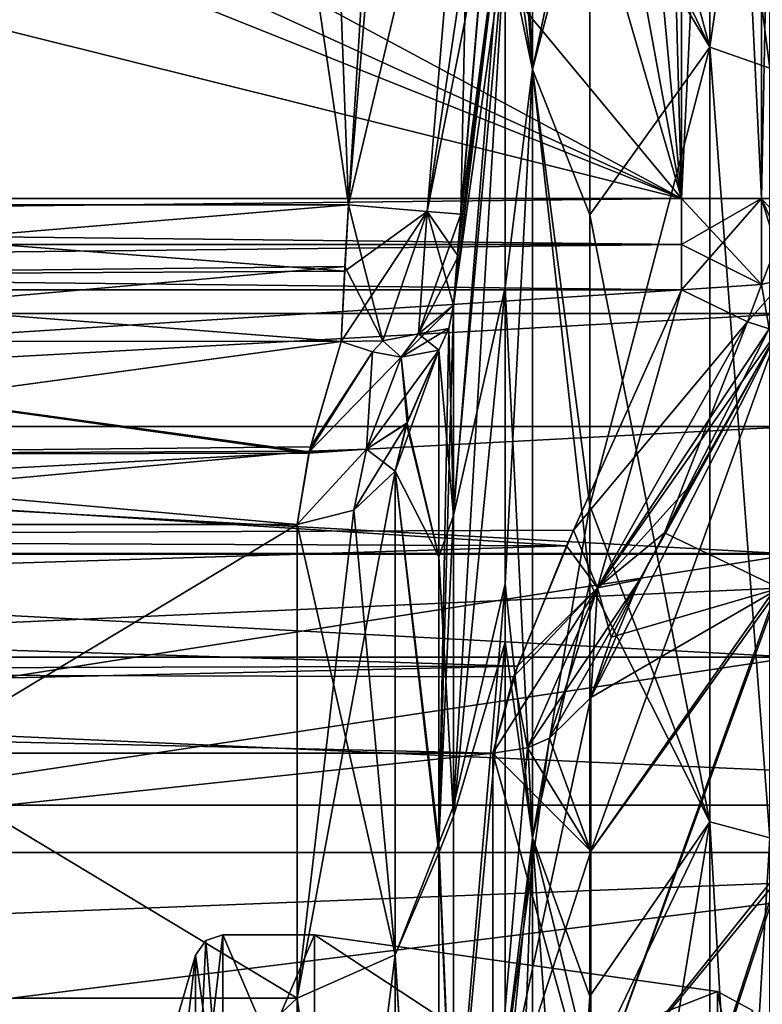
# Model space of a CAD drawing. Header units: millimetres. Extents: x -20 to 172, y -100 to 100.
# Tile 318 of 346: x 145 to 158, y 37 to 54. Entities that reach past the tile are written whole.
import ezdxf

# ---------------------------------------------------------------- set-up
doc = ezdxf.new("R2010")
doc.units = ezdxf.units.MM
doc.header["$LTSCALE"] = 37.722908
for name, color, linetype in [('103', 7, 'CONTINUOUS'), ('104', 7, 'CONTINUOUS'), ('1803', 7, 'CONTINUOUS'), ('1807', 7, 'CONTINUOUS'), ('1808', 7, 'CONTINUOUS'), ('1814', 7, 'CONTINUOUS'), ('1815', 7, 'CONTINUOUS'), ('1820', 7, 'CONTINUOUS'), ('1860', 7, 'CONTINUOUS'), ('1861', 7, 'CONTINUOUS'), ('1866', 7, 'CONTINUOUS'), ('1898', 7, 'CONTINUOUS'), ('1900', 7, 'CONTINUOUS'), ('1922', 7, 'CONTINUOUS'), ('1923', 7, 'CONTINUOUS'), ('1924', 7, 'CONTINUOUS'), ('1925', 7, 'CONTINUOUS'), ('1926', 7, 'CONTINUOUS'), ('1992', 7, 'CONTINUOUS'), ('1993', 7, 'CONTINUOUS'), ('1994', 7, 'CONTINUOUS'), ('1995', 7, 'CONTINUOUS'), ('1996', 7, 'CONTINUOUS'), ('2020', 7, 'CONTINUOUS'), ('2021', 7, 'CONTINUOUS'), ('2406', 7, 'CONTINUOUS'), ('2407', 7, 'CONTINUOUS'), ('3017', 7, 'CONTINUOUS'), ('3021', 7, 'CONTINUOUS'), ('3025', 7, 'CONTINUOUS'), ('3026', 7, 'CONTINUOUS'), ('3027', 7, 'CONTINUOUS'), ('3032', 7, 'CONTINUOUS'), ('3033', 7, 'CONTINUOUS'), ('3038', 7, 'CONTINUOUS'), ('3042', 7, 'CONTINUOUS'), ('3116', 7, 'CONTINUOUS'), ('3119', 7, 'CONTINUOUS'), ('3136', 7, 'CONTINUOUS'), ('3137', 7, 'CONTINUOUS'), ('3138', 7, 'CONTINUOUS'), ('3139', 7, 'CONTINUOUS'), ('3140', 7, 'CONTINUOUS'), ('3206', 7, 'CONTINUOUS'), ('3207', 7, 'CONTINUOUS'), ('3208', 7, 'CONTINUOUS'), ('3209', 7, 'CONTINUOUS'), ('3210', 7, 'CONTINUOUS'), ('3238', 7, 'CONTINUOUS'), ('3239', 7, 'CONTINUOUS'), ('3624', 7, 'CONTINUOUS'), ('3625', 7, 'CONTINUOUS'), ('3628', 7, 'CONTINUOUS'), ('3629', 7, 'CONTINUOUS'), ('3630', 7, 'CONTINUOUS'), ('3631', 7, 'CONTINUOUS'), ('61', 7, 'CONTINUOUS'), ('62', 7, 'CONTINUOUS'), ('63', 7, 'CONTINUOUS'), ('72', 7, 'CONTINUOUS'), ('73', 7, 'CONTINUOUS'), ('74', 7, 'CONTINUOUS'), ('75', 7, 'CONTINUOUS'), ('76', 7, 'CONTINUOUS')]:
    doc.layers.add(name, color=color, linetype=linetype)

msp = doc.modelspace()

# ---------------------------------------------------------------- linework, layer by layer
at = {"layer": '103', "color": 250, "linetype": 'Continuous', "true_color": 0x323232}
for points in [[(148.376, 38.25), (148.376, 34.462, -16.596), (148.075, 38.15), (148.376, 38.25)], [(148.376, 34.462, -16.596), (147.895, 37.889), (148.075, 38.15), (148.376, 34.462, -16.596)], [(147.895, 34.137, -16.44), (147.895, 37.889), (148.376, 34.462, -16.596), (147.895, 34.137, -16.44)]]:
    msp.add_3dface(points, dxfattribs=at)
at = {"layer": '104', "color": 250, "linetype": 'Continuous', "true_color": 0x323232}
for points in [[(148.376, 38.25), (147.895, 34.137, 16.44), (148.376, 34.462, 16.596), (148.376, 38.25)], [(147.895, 34.137, 16.44), (148.376, 38.25), (148.075, 38.15), (147.895, 34.137, 16.44)], [(147.895, 37.889), (147.895, 34.137, 16.44), (148.075, 38.15), (147.895, 37.889)]]:
    msp.add_3dface(points, dxfattribs=at)
at = {"layer": '1803', "color": 250, "linetype": 'Continuous', "true_color": 0x323232}
for points in [[(153.16, 34.389, -24.545), (153.16, 41.469, -8.086), (86.84, 34.389, -24.545), (153.16, 34.389, -24.545)], [(86.84, 34.389, -24.545), (153.16, 41.469, -8.086), (86.84, 41.469, -8.086), (86.84, 34.389, -24.545)]]:
    msp.add_3dface(points, dxfattribs=at)
at = {"layer": '1807', "color": 250, "linetype": 'Continuous', "true_color": 0x323232}
for points in [[(157, 61.777, -13.571), (157, 53.968, -32.986), (154.874, 61.777, -13.571), (157, 61.777, -13.571)], [(154.874, 61.777, -13.571), (157, 53.968, -32.986), (154.874, 58.387, -24.322), (154.874, 61.777, -13.571)], [(154.874, 58.387, -24.322), (157, 53.968, -32.986), (154.874, 50.997, -37.415), (154.874, 58.387, -24.322)], [(157, 53.968, -32.986), (157, 40.251, -48.79), (154.874, 50.997, -37.415), (157, 53.968, -32.986)], [(154.874, 50.997, -37.415), (157, 40.251, -48.79), (154.874, 44.491, -44.957), (154.874, 50.997, -37.415)], [(154.874, 44.491, -44.957), (157, 40.251, -48.79), (154.874, 35.825, -52.126), (154.874, 44.491, -44.957)], [(157, 40.251, -48.79), (157, 22.128, -59.253), (154.874, 35.825, -52.126), (157, 40.251, -48.79)]]:
    msp.add_3dface(points, dxfattribs=at)
at = {"layer": '1808', "color": 250, "linetype": 'Continuous', "true_color": 0x323232}
for points in [[(152.465, 49.396, -14.291), (152.528, 50.222, -14.031), (153.38, 56.944, -24.22), (152.465, 49.396, -14.291)], [(152.465, 45.674, -23.625), (152.465, 49.396, -14.291), (153.38, 56.944, -24.22), (152.465, 45.674, -23.625)], [(153.38, 49.713, -36.849), (152.465, 45.674, -23.625), (153.38, 56.944, -24.22), (153.38, 49.713, -36.849)], [(152.528, 50.222, -14.031), (152.593, 51.009, -13.954), (153.38, 56.944, -24.22), (152.528, 50.222, -14.031)], [(153.38, 56.944, -24.22), (152.593, 51.009, -13.954), (153.05, 56.404, -13.958), (153.38, 56.944, -24.22)], [(152.465, 40.351, -31.875), (152.465, 45.674, -23.625), (153.38, 49.713, -36.849), (152.465, 40.351, -31.875)], [(153.38, 43.433, -44.078), (152.465, 40.351, -31.875), (153.38, 49.713, -36.849), (153.38, 43.433, -44.078)], [(152.465, 33.578, -38.945), (152.465, 40.351, -31.875), (153.38, 43.433, -44.078), (152.465, 33.578, -38.945)], [(153.38, 35.13, -50.942), (152.465, 33.578, -38.945), (153.38, 43.433, -44.078), (153.38, 35.13, -50.942)]]:
    msp.add_3dface(points, dxfattribs=at)
at = {"layer": '1814', "color": 250, "linetype": 'Continuous', "true_color": 0x323232}
for points in [[(158.232, 44.488, -20.624), (158.232, 48.992, -2.063), (154.892, 39.73, -17.09), (158.232, 44.488, -20.624)], [(154.892, 39.73, -17.09), (158.232, 48.992, -2.063), (154.892, 42.451, -8.278), (154.892, 39.73, -17.09)], [(154.892, 42.451, -8.278), (158.232, 48.992, -2.063), (155.76, 44.544, -4.335), (154.892, 42.451, -8.278)], [(155.76, 44.544, -4.335), (158.232, 48.992, -2.063), (156.671, 46.232, -3.038), (155.76, 44.544, -4.335)], [(158.232, 39.385, -29.213), (158.232, 44.488, -20.624), (154.892, 35.203, -25.126), (158.232, 39.385, -29.213)], [(154.892, 35.203, -25.126), (158.232, 44.488, -20.624), (154.892, 39.73, -17.09), (154.892, 35.203, -25.126)], [(158.232, 32.675, -36.564), (158.232, 39.385, -29.213), (154.892, 29.075, -32.019), (158.232, 32.675, -36.564)], [(154.892, 29.075, -32.019), (158.232, 39.385, -29.213), (154.892, 35.203, -25.126), (154.892, 29.075, -32.019)]]:
    msp.add_3dface(points, dxfattribs=at)
at = {"layer": '1815', "color": 250, "linetype": 'Continuous', "true_color": 0x323232}
for points in [[(152.205, 48.603, -14.062), (152.205, 44.94, -23.246), (151.639, 47.308, -14.96), (152.205, 48.603, -14.062)], [(152.205, 44.94, -23.246), (151.427, 46.46, -16.341), (151.633, 47.291, -14.978), (152.205, 44.94, -23.246)], [(151.639, 47.308, -14.96), (152.205, 44.94, -23.246), (151.633, 47.291, -14.978), (151.639, 47.308, -14.96)], [(151.427, 37.899, -31.452), (151.427, 46.46, -16.341), (152.205, 39.705, -31.362), (151.427, 37.899, -31.452)], [(152.205, 39.705, -31.362), (151.427, 46.46, -16.341), (152.205, 44.94, -23.246), (152.205, 39.705, -31.362)], [(152.205, 25.177, -43.887), (151.427, 37.899, -31.452), (152.205, 39.705, -31.362), (152.205, 25.177, -43.887)], [(151.427, 24.625, -42.652), (151.427, 37.899, -31.452), (152.205, 25.177, -43.887), (151.427, 24.625, -42.652)]]:
    msp.add_3dface(points, dxfattribs=at)
at = {"layer": '1820', "color": 250, "linetype": 'Continuous', "true_color": 0x323232}
for points in [[(149.695, 45.517, -16.009), (149.695, 37.129, -30.813), (135.77, 45.517, -16.009), (149.695, 45.517, -16.009)], [(135.77, 45.517, -16.009), (149.695, 37.129, -30.813), (135.77, 37.129, -30.813), (135.77, 45.517, -16.009)], [(149.695, 37.129, -30.813), (149.695, 24.125, -41.786), (135.77, 37.129, -30.813), (149.695, 37.129, -30.813)], [(135.77, 37.129, -30.813), (149.695, 24.125, -41.786), (135.77, 24.125, -41.786), (135.77, 37.129, -30.813)]]:
    msp.add_3dface(points, dxfattribs=at)
at = {"layer": '1860', "color": 250, "linetype": 'Continuous', "true_color": 0x323232}
for points in [[(144.5, 92.5), (131, 82), (156.5, 51.284), (144.5, 92.5)], [(149.09, 91.588), (144.5, 92.5), (156.5, 51.284), (149.09, 91.588)], [(152.985, 88.985), (149.09, 91.588), (156.5, 51.284), (152.985, 88.985)], [(155.588, 85.09), (152.985, 88.985), (156.5, 51.284), (155.588, 85.09)], [(156.5, 80.5), (155.588, 85.09), (156.5, 51.284), (156.5, 80.5)], [(131, 82), (131, 65), (156.5, 51.284), (131, 82)], [(131, 65), (130.268, 63.232), (156.5, 51.284), (131, 65)], [(130.268, 63.232), (128.5, 62.5), (156.5, 51.284), (130.268, 63.232)], [(156.5, 51.284), (111.5, 62.5), (83.5, 51.284), (156.5, 51.284)], [(128.5, 62.5), (111.5, 62.5), (156.5, 51.284), (128.5, 62.5)]]:
    msp.add_3dface(points, dxfattribs=at)
at = {"layer": '1861', "color": 250, "linetype": 'Continuous', "true_color": 0x323232}
for points in [[(144.5, 92.5, -12), (149.09, 91.588, -12), (135.236, 51.177, -12), (144.5, 92.5, -12)], [(149.09, 91.588, -12), (150.601, 51.177, -12), (135.236, 51.177, -12), (149.09, 91.588, -12)], [(152.985, 88.985, -12), (150.601, 51.177, -12), (149.09, 91.588, -12), (152.985, 88.985, -12)], [(151.057, 56.573, -12), (150.601, 51.177, -12), (152.985, 88.985, -12), (151.057, 56.573, -12)]]:
    msp.add_3dface(points, dxfattribs=at)
at = {"layer": '1866', "color": 250, "linetype": 'Continuous', "true_color": 0x323232}
for points in [[(135.236, 51.177, -12), (150.601, 51.177, -12), (150.536, 49.997, -12.117), (135.236, 51.177, -12)], [(135.236, 51.177, -12), (150.536, 49.997, -12.117), (135.535, 49.916, -12.134), (135.236, 51.177, -12)], [(150.536, 49.997, -12.117), (150.473, 48.757, -12.509), (135.535, 49.916, -12.134), (150.536, 49.997, -12.117)], [(135.535, 49.916, -12.134), (150.473, 48.757, -12.509), (135.652, 48.761, -12.508), (135.535, 49.916, -12.134)], [(135.652, 48.761, -12.508), (150.473, 48.757, -12.509), (149.907, 46.803, -13.892), (135.652, 48.761, -12.508)], [(135.74, 46.749, -13.951), (135.652, 48.761, -12.508), (149.901, 46.778, -13.92), (135.74, 46.749, -13.951)], [(149.901, 46.778, -13.92), (135.652, 48.761, -12.508), (149.907, 46.803, -13.892), (149.901, 46.778, -13.92)], [(149.695, 45.517, -16.009), (135.74, 46.749, -13.951), (149.901, 46.778, -13.92), (149.695, 45.517, -16.009)], [(149.695, 45.517, -16.009), (135.77, 45.517, -16.009), (135.74, 46.749, -13.951), (149.695, 45.517, -16.009)]]:
    msp.add_3dface(points, dxfattribs=at)
at = {"layer": '1898', "color": 250, "linetype": 'Continuous', "true_color": 0x323232}
for points in [[(152.465, 49.396, -14.291), (152.465, 45.674, -23.625), (152.38, 48.986, -14.172), (152.465, 49.396, -14.291)], [(152.465, 45.674, -23.625), (152.205, 48.603, -14.062), (152.38, 48.986, -14.172), (152.465, 45.674, -23.625)], [(152.465, 45.674, -23.625), (152.205, 44.94, -23.246), (152.205, 48.603, -14.062), (152.465, 45.674, -23.625)], [(152.465, 45.674, -23.625), (152.465, 40.351, -31.875), (152.205, 44.94, -23.246), (152.465, 45.674, -23.625)], [(152.465, 40.351, -31.875), (152.205, 39.705, -31.362), (152.205, 44.94, -23.246), (152.465, 40.351, -31.875)], [(152.465, 40.351, -31.875), (152.465, 33.578, -38.945), (152.205, 39.705, -31.362), (152.465, 40.351, -31.875)], [(152.465, 33.578, -38.945), (152.205, 25.177, -43.887), (152.205, 39.705, -31.362), (152.465, 33.578, -38.945)]]:
    msp.add_3dface(points, dxfattribs=at)
at = {"layer": '1900', "color": 250, "linetype": 'Continuous', "true_color": 0x323232}
for points in [[(156.5, 51.284), (83.5, 51.284), (83.5, 50.474, -0.033), (156.5, 51.284)], [(156.5, 50.474, -0.033), (156.5, 51.284), (83.5, 50.474, -0.033), (156.5, 50.474, -0.033)], [(156.5, 49.668, -0.131), (156.5, 50.474, -0.033), (83.5, 49.668, -0.131), (156.5, 49.668, -0.131)], [(83.5, 49.668, -0.131), (156.5, 50.474, -0.033), (83.5, 50.474, -0.033), (83.5, 49.668, -0.131)], [(85.534, 45.137, -2.113), (156.5, 49.668, -0.131), (83.5, 49.668, -0.131), (85.534, 45.137, -2.113)], [(154.587, 45.415, -1.903), (156.5, 49.668, -0.131), (85.534, 45.137, -2.113), (154.587, 45.415, -1.903)], [(153.593, 43.007, -4.389), (154.587, 45.415, -1.903), (85.534, 45.137, -2.113), (153.593, 43.007, -4.389)], [(86.476, 42.819, -4.677), (153.593, 43.007, -4.389), (85.534, 45.137, -2.113), (86.476, 42.819, -4.677)], [(86.84, 41.469, -8.086), (153.593, 43.007, -4.389), (86.476, 42.819, -4.677), (86.84, 41.469, -8.086)], [(86.84, 41.469, -8.086), (153.16, 41.469, -8.086), (153.593, 43.007, -4.389), (86.84, 41.469, -8.086)]]:
    msp.add_3dface(points, dxfattribs=at)
at = {"layer": '1922', "color": 250, "linetype": 'Continuous', "true_color": 0x323232}
for points in [[(153.16, 34.389, -24.545), (154.892, 39.73, -17.09), (154.892, 42.451, -8.278), (153.16, 34.389, -24.545)], [(153.16, 34.389, -24.545), (154.892, 42.451, -8.278), (154.16, 41.732, -8.137), (153.16, 34.389, -24.545)], [(153.16, 34.389, -24.545), (154.16, 41.732, -8.137), (153.775, 41.564, -8.105), (153.16, 34.389, -24.545)], [(153.16, 41.469, -8.086), (153.16, 34.389, -24.545), (153.775, 41.564, -8.105), (153.16, 41.469, -8.086)], [(153.16, 34.389, -24.545), (154.892, 35.203, -25.126), (154.892, 39.73, -17.09), (153.16, 34.389, -24.545)]]:
    msp.add_3dface(points, dxfattribs=at)
at = {"layer": '1923', "color": 250, "linetype": 'Continuous', "true_color": 0x323232}
for points in [[(156.5, 49.668, -0.131), (154.587, 45.415, -1.903), (157.667, 49.101, -0.747), (156.5, 49.668, -0.131)], [(157.667, 49.101, -0.747), (154.587, 45.415, -1.903), (155.01, 44.394, -3.03), (157.667, 49.101, -0.747)], [(158.053, 48.979, -1.355), (157.667, 49.101, -0.747), (155.01, 44.394, -3.03), (158.053, 48.979, -1.355)], [(156.671, 46.232, -3.038), (158.232, 48.992, -2.063), (155.01, 44.394, -3.03), (156.671, 46.232, -3.038)], [(158.232, 48.992, -2.063), (158.053, 48.979, -1.355), (155.01, 44.394, -3.03), (158.232, 48.992, -2.063)], [(155.76, 44.544, -4.335), (156.671, 46.232, -3.038), (155.01, 44.394, -3.03), (155.76, 44.544, -4.335)], [(154.587, 45.415, -1.903), (153.593, 43.007, -4.389), (155.01, 44.394, -3.03), (154.587, 45.415, -1.903)], [(154.16, 41.732, -8.137), (155.76, 44.544, -4.335), (153.775, 41.564, -8.105), (154.16, 41.732, -8.137)], [(153.775, 41.564, -8.105), (155.76, 44.544, -4.335), (155.01, 44.394, -3.03), (153.775, 41.564, -8.105)], [(154.892, 42.451, -8.278), (155.76, 44.544, -4.335), (154.16, 41.732, -8.137), (154.892, 42.451, -8.278)], [(153.593, 43.007, -4.389), (153.16, 41.469, -8.086), (155.01, 44.394, -3.03), (153.593, 43.007, -4.389)], [(153.16, 41.469, -8.086), (153.775, 41.564, -8.105), (155.01, 44.394, -3.03), (153.16, 41.469, -8.086)]]:
    msp.add_3dface(points, dxfattribs=at)
at = {"layer": '1924', "color": 250, "linetype": 'Continuous', "true_color": 0x323232}
for points in [[(158.348, 49.868, -1.35), (157.914, 49.763, -0.71), (158.053, 48.979, -1.355), (158.348, 49.868, -1.35)], [(157.914, 49.763, -0.71), (156.5, 49.668, -0.131), (157.667, 49.101, -0.747), (157.914, 49.763, -0.71)], [(158.053, 48.979, -1.355), (157.914, 49.763, -0.71), (157.667, 49.101, -0.747), (158.053, 48.979, -1.355)]]:
    msp.add_3dface(points, dxfattribs=at)
at = {"layer": '1925', "color": 250, "linetype": 'Continuous', "true_color": 0x323232}
for points in [[(156.5, 51.284), (156.5, 50.474, -0.033), (157.914, 49.763, -0.71), (156.5, 51.284)], [(157.914, 51.284, -0.586), (156.5, 51.284), (157.914, 49.763, -0.71), (157.914, 51.284, -0.586)], [(158.5, 49.992, -2.105), (158.5, 50.636, -2.026), (157.914, 51.284, -0.586), (158.5, 49.992, -2.105)], [(158.5, 49.992, -2.105), (157.914, 51.284, -0.586), (158.348, 49.868, -1.35), (158.5, 49.992, -2.105)], [(158.5, 50.636, -2.026), (158.5, 51.284, -2), (157.914, 51.284, -0.586), (158.5, 50.636, -2.026)], [(158.348, 49.868, -1.35), (157.914, 51.284, -0.586), (157.914, 49.763, -0.71), (158.348, 49.868, -1.35)], [(156.5, 50.474, -0.033), (156.5, 49.668, -0.131), (157.914, 49.763, -0.71), (156.5, 50.474, -0.033)]]:
    msp.add_3dface(points, dxfattribs=at)
at = {"layer": '1926', "color": 250, "linetype": 'Continuous', "true_color": 0x323232}
for points in [[(156.5, 80.5), (156.5, 51.284), (157.914, 51.284, -0.586), (156.5, 80.5)], [(157.914, 80.5, -0.586), (156.5, 80.5), (157.914, 51.284, -0.586), (157.914, 80.5, -0.586)], [(158.5, 51.284, -2), (158.5, 80.5, -2), (157.914, 80.5, -0.586), (158.5, 51.284, -2)], [(158.5, 51.284, -2), (157.914, 80.5, -0.586), (157.914, 51.284, -0.586), (158.5, 51.284, -2)]]:
    msp.add_3dface(points, dxfattribs=at)
at = {"layer": '1992', "color": 250, "linetype": 'Continuous', "true_color": 0x323232}
for points in [[(151.427, 46.46, -16.341), (151.427, 37.899, -31.452), (150.695, 45.769, -16.098), (151.427, 46.46, -16.341)], [(151.427, 37.899, -31.452), (149.695, 45.517, -16.009), (150.695, 45.769, -16.098), (151.427, 37.899, -31.452)], [(151.427, 37.899, -31.452), (149.695, 37.129, -30.813), (149.695, 45.517, -16.009), (151.427, 37.899, -31.452)], [(151.427, 37.899, -31.452), (151.427, 24.625, -42.652), (149.695, 37.129, -30.813), (151.427, 37.899, -31.452)], [(151.427, 24.625, -42.652), (149.695, 24.125, -41.786), (149.695, 37.129, -30.813), (151.427, 24.625, -42.652)]]:
    msp.add_3dface(points, dxfattribs=at)
at = {"layer": '1993', "color": 250, "linetype": 'Continuous', "true_color": 0x323232}
for points in [[(149.907, 46.803, -13.892), (150.473, 48.757, -12.509), (151.031, 48.57, -12.696), (149.907, 46.803, -13.892)], [(149.907, 46.803, -13.892), (151.031, 48.57, -12.696), (151.538, 48.477, -13.042), (149.907, 46.803, -13.892)], [(149.907, 46.803, -13.892), (151.538, 48.477, -13.042), (150.924, 46.847, -14.279), (149.907, 46.803, -13.892)], [(152.205, 48.603, -14.062), (151.639, 47.308, -14.96), (150.924, 46.847, -14.279), (152.205, 48.603, -14.062)], [(151.538, 48.477, -13.042), (152.205, 48.603, -14.062), (150.924, 46.847, -14.279), (151.538, 48.477, -13.042)], [(151.639, 47.308, -14.96), (151.633, 47.291, -14.978), (150.695, 45.769, -16.098), (151.639, 47.308, -14.96)], [(151.639, 47.308, -14.96), (150.695, 45.769, -16.098), (150.924, 46.847, -14.279), (151.639, 47.308, -14.96)], [(151.633, 47.291, -14.978), (151.427, 46.46, -16.341), (150.695, 45.769, -16.098), (151.633, 47.291, -14.978)], [(149.695, 45.517, -16.009), (149.901, 46.778, -13.92), (150.924, 46.847, -14.279), (149.695, 45.517, -16.009)], [(150.695, 45.769, -16.098), (149.695, 45.517, -16.009), (150.924, 46.847, -14.279), (150.695, 45.769, -16.098)], [(149.901, 46.778, -13.92), (149.907, 46.803, -13.892), (150.924, 46.847, -14.279), (149.901, 46.778, -13.92)]]:
    msp.add_3dface(points, dxfattribs=at)
at = {"layer": '1994', "color": 250, "linetype": 'Continuous', "true_color": 0x323232}
for points in [[(152.465, 49.396, -14.291), (152.38, 48.986, -14.172), (151.538, 48.477, -13.042), (152.465, 49.396, -14.291)], [(151.843, 48.893, -13.046), (152.465, 49.396, -14.291), (151.538, 48.477, -13.042), (151.843, 48.893, -13.046)], [(152.38, 48.986, -14.172), (152.205, 48.603, -14.062), (151.538, 48.477, -13.042), (152.38, 48.986, -14.172)], [(151.209, 48.769, -12.658), (151.843, 48.893, -13.046), (151.538, 48.477, -13.042), (151.209, 48.769, -12.658)], [(150.473, 48.757, -12.509), (151.209, 48.769, -12.658), (151.031, 48.57, -12.696), (150.473, 48.757, -12.509)], [(151.031, 48.57, -12.696), (151.209, 48.769, -12.658), (151.538, 48.477, -13.042), (151.031, 48.57, -12.696)]]:
    msp.add_3dface(points, dxfattribs=at)
at = {"layer": '1995', "color": 250, "linetype": 'Continuous', "true_color": 0x323232}
for points in [[(150.536, 49.997, -12.117), (150.601, 51.177, -12), (151.994, 51.059, -12.57), (150.536, 49.997, -12.117)], [(150.473, 48.757, -12.509), (150.536, 49.997, -12.117), (151.994, 51.059, -12.57), (150.473, 48.757, -12.509)], [(150.473, 48.757, -12.509), (151.994, 51.059, -12.57), (151.209, 48.769, -12.658), (150.473, 48.757, -12.509)], [(151.209, 48.769, -12.658), (151.994, 51.059, -12.57), (151.843, 48.893, -13.046), (151.209, 48.769, -12.658)], [(151.994, 51.059, -12.57), (152.593, 51.009, -13.954), (151.843, 48.893, -13.046), (151.994, 51.059, -12.57)], [(152.593, 51.009, -13.954), (152.528, 50.222, -14.031), (151.843, 48.893, -13.046), (152.593, 51.009, -13.954)], [(152.528, 50.222, -14.031), (152.465, 49.396, -14.291), (151.843, 48.893, -13.046), (152.528, 50.222, -14.031)]]:
    msp.add_3dface(points, dxfattribs=at)
at = {"layer": '1996', "color": 250, "linetype": 'Continuous', "true_color": 0x323232}
for points in [[(150.601, 51.177, -12), (151.057, 56.573, -12), (152.783, 60.336, -12.572), (150.601, 51.177, -12)], [(150.601, 51.177, -12), (152.783, 60.336, -12.572), (151.994, 51.059, -12.57), (150.601, 51.177, -12)], [(152.783, 60.336, -12.572), (153.38, 60.285, -13.961), (151.994, 51.059, -12.57), (152.783, 60.336, -12.572)], [(153.38, 60.285, -13.961), (153.05, 56.404, -13.958), (151.994, 51.059, -12.57), (153.38, 60.285, -13.961)], [(153.05, 56.404, -13.958), (152.593, 51.009, -13.954), (151.994, 51.059, -12.57), (153.05, 56.404, -13.958)]]:
    msp.add_3dface(points, dxfattribs=at)
at = {"layer": '2020', "color": 250, "linetype": 'Continuous', "true_color": 0x323232}
for points in [[(153.861, 61.349, -13.679), (153.861, 53.569, -32.882), (153.531, 60.871, -13.804), (153.861, 61.349, -13.679)], [(154.874, 58.387, -24.322), (153.861, 53.569, -32.882), (153.861, 61.349, -13.679), (154.874, 58.387, -24.322)], [(153.861, 53.569, -32.882), (153.38, 60.285, -13.961), (153.531, 60.871, -13.804), (153.861, 53.569, -32.882)], [(153.38, 56.944, -24.22), (153.38, 60.285, -13.961), (153.861, 53.569, -32.882), (153.38, 56.944, -24.22)], [(154.874, 58.387, -24.322), (154.874, 50.997, -37.415), (153.861, 53.569, -32.882), (154.874, 58.387, -24.322)], [(153.38, 49.713, -36.849), (153.38, 56.944, -24.22), (153.861, 53.569, -32.882), (153.38, 49.713, -36.849)], [(153.861, 39.97, -48.511), (153.38, 49.713, -36.849), (153.861, 53.569, -32.882), (153.861, 39.97, -48.511)], [(154.874, 50.997, -37.415), (154.874, 44.491, -44.957), (153.861, 53.569, -32.882), (154.874, 50.997, -37.415)], [(154.874, 44.491, -44.957), (153.861, 39.97, -48.511), (153.861, 53.569, -32.882), (154.874, 44.491, -44.957)], [(153.38, 43.433, -44.078), (153.38, 49.713, -36.849), (153.861, 39.97, -48.511), (153.38, 43.433, -44.078)], [(154.874, 44.491, -44.957), (154.874, 35.825, -52.126), (153.861, 39.97, -48.511), (154.874, 44.491, -44.957)], [(153.38, 35.13, -50.942), (153.38, 43.433, -44.078), (153.861, 39.97, -48.511), (153.38, 35.13, -50.942)], [(153.861, 22.028, -58.87), (153.38, 35.13, -50.942), (153.861, 39.97, -48.511), (153.861, 22.028, -58.87)], [(154.874, 35.825, -52.126), (154.874, 25.741, -57.775), (153.861, 39.97, -48.511), (154.874, 35.825, -52.126)], [(154.874, 25.741, -57.775), (153.861, 22.028, -58.87), (153.861, 39.97, -48.511), (154.874, 25.741, -57.775)]]:
    msp.add_3dface(points, dxfattribs=at)
at = {"layer": '2021', "color": 250, "linetype": 'Continuous', "true_color": 0x323232}
for points in [[(157, 53.968, -32.986), (157, 61.777, -13.571), (158.061, 53.593, -32.757), (157, 53.968, -32.986)], [(157, 61.777, -13.571), (158.071, 61.338, -13.474), (158.061, 53.593, -32.757), (157, 61.777, -13.571)], [(157, 40.251, -48.79), (157, 53.968, -32.986), (158.061, 39.971, -48.451), (157, 40.251, -48.79)], [(157, 53.968, -32.986), (158.061, 53.593, -32.757), (158.061, 39.971, -48.451), (157, 53.968, -32.986)], [(157, 22.128, -59.253), (157, 40.251, -48.79), (158.061, 39.971, -48.451), (157, 22.128, -59.253)], [(157, 22.128, -59.253), (158.061, 39.971, -48.451), (158.061, 21.974, -58.841), (157, 22.128, -59.253)]]:
    msp.add_3dface(points, dxfattribs=at)
at = {"layer": '2406', "color": 250, "linetype": 'Continuous', "true_color": 0x323232}
for points in [[(81.5, 47.25), (158.5, 43.165, -19.218), (81.5, 43.165, -19.218), (81.5, 47.25)], [(158.5, 47.25), (158.5, 43.165, -19.218), (81.5, 47.25), (158.5, 47.25)], [(81.5, 43.165, -19.218), (158.5, 31.616, -35.114), (81.5, 31.616, -35.114), (81.5, 43.165, -19.218)], [(158.5, 43.165, -19.218), (158.5, 31.616, -35.114), (81.5, 43.165, -19.218), (158.5, 43.165, -19.218)]]:
    msp.add_3dface(points, dxfattribs=at)
at = {"layer": '2407', "color": 250, "linetype": 'Continuous', "true_color": 0x323232}
for points in [[(158.5, 49.25), (158.5, 44.992, -20.032), (81.5, 49.25), (158.5, 49.25)], [(81.5, 49.25), (158.5, 44.992, -20.032), (81.5, 44.992, -20.032), (81.5, 49.25)], [(158.5, 44.992, -20.032), (158.5, 32.955, -36.6), (81.5, 44.992, -20.032), (158.5, 44.992, -20.032)], [(81.5, 44.992, -20.032), (158.5, 32.955, -36.6), (81.5, 32.955, -36.6), (81.5, 44.992, -20.032)]]:
    msp.add_3dface(points, dxfattribs=at)
at = {"layer": '3017', "color": 250, "linetype": 'Continuous', "true_color": 0x323232}
for points in [[(156.5, 51.284), (130.268, 63.232), (156.5, 80.5), (156.5, 51.284)], [(128.5, 62.5), (130.268, 63.232), (156.5, 51.284), (128.5, 62.5)], [(128.5, 62.5), (156.5, 51.284), (83.5, 51.284), (128.5, 62.5)]]:
    msp.add_3dface(points, dxfattribs=at)
at = {"layer": '3021', "color": 250, "linetype": 'Continuous', "true_color": 0x323232}
for points in [[(153.16, 41.469, 8.086), (153.16, 34.389, 24.545), (86.84, 41.469, 8.086), (153.16, 41.469, 8.086)], [(86.84, 41.469, 8.086), (153.16, 34.389, 24.545), (86.84, 34.389, 24.545), (86.84, 41.469, 8.086)]]:
    msp.add_3dface(points, dxfattribs=at)
at = {"layer": '3025', "color": 250, "linetype": 'Continuous', "true_color": 0x323232}
for points in [[(157, 53.967, 32.986), (157, 61.777, 13.571), (154.874, 57.479, 26.396), (157, 53.967, 32.986)], [(154.874, 45.854, 43.566), (157, 53.967, 32.986), (154.874, 57.479, 26.396), (154.874, 45.854, 43.566)], [(157, 40.251, 48.79), (157, 53.967, 32.986), (154.874, 45.854, 43.566), (157, 40.251, 48.79)], [(154.874, 37.164, 51.18), (157, 40.251, 48.79), (154.874, 45.854, 43.566), (154.874, 37.164, 51.18)], [(157, 22.128, 59.253), (157, 40.251, 48.79), (154.874, 27.23, 57.088), (157, 22.128, 59.253)], [(154.874, 27.23, 57.088), (157, 40.251, 48.79), (154.874, 37.164, 51.18), (154.874, 27.23, 57.088)]]:
    msp.add_3dface(points, dxfattribs=at)
at = {"layer": '3026', "color": 250, "linetype": 'Continuous', "true_color": 0x323232}
for points in [[(152.533, 50.281, 14.02), (152.465, 49.396, 14.291), (153.38, 60.285, 13.961), (152.533, 50.281, 14.02)], [(153.38, 60.285, 13.961), (152.465, 49.396, 14.291), (153.38, 55.898, 26.544), (153.38, 60.285, 13.961)], [(153.38, 60.285, 13.961), (152.925, 54.938, 13.957), (152.533, 50.281, 14.02), (153.38, 60.285, 13.961)], [(152.465, 45.792, 23.395), (152.465, 40.527, 31.651), (153.38, 55.898, 26.544), (152.465, 45.792, 23.395)], [(153.38, 55.898, 26.544), (152.465, 40.527, 31.651), (153.38, 44.462, 43.039), (153.38, 55.898, 26.544)], [(152.465, 49.396, 14.291), (152.465, 45.792, 23.395), (153.38, 55.898, 26.544), (152.465, 49.396, 14.291)], [(152.593, 51.009, 13.954), (152.533, 50.281, 14.02), (152.925, 54.938, 13.957), (152.593, 51.009, 13.954)], [(152.465, 40.527, 31.651), (152.465, 33.793, 38.759), (153.38, 44.462, 43.039), (152.465, 40.527, 31.651)], [(153.38, 44.462, 43.039), (152.465, 33.793, 38.759), (153.38, 36.086, 50.269), (153.38, 44.462, 43.039)]]:
    msp.add_3dface(points, dxfattribs=at)
at = {"layer": '3027', "color": 250, "linetype": 'Continuous', "true_color": 0x323232}
for points in [[(135.236, 51.177, 12), (150.601, 51.177, 12), (144.5, 92.5, 12), (135.236, 51.177, 12)], [(144.5, 92.5, 12), (150.601, 51.177, 12), (149.09, 91.588, 12), (144.5, 92.5, 12)], [(150.601, 51.177, 12), (150.933, 55.107, 12), (149.09, 91.588, 12), (150.601, 51.177, 12)]]:
    msp.add_3dface(points, dxfattribs=at)
at = {"layer": '3032', "color": 250, "linetype": 'Continuous', "true_color": 0x323232}
for points in [[(158.232, 48.992, 2.063), (158.232, 44.388, 20.838), (156.198, 45.369, 3.611), (158.232, 48.992, 2.063)], [(156.198, 45.369, 3.611), (158.232, 44.388, 20.838), (155.256, 43.52, 5.613), (156.198, 45.369, 3.611)], [(158.232, 44.388, 20.838), (158.232, 39.266, 29.372), (154.892, 35.203, 25.126), (158.232, 44.388, 20.838)], [(155.256, 43.52, 5.613), (158.232, 44.388, 20.838), (154.892, 42.451, 8.278), (155.256, 43.52, 5.613)], [(154.892, 42.451, 8.278), (158.232, 44.388, 20.838), (154.892, 39.73, 17.09), (154.892, 42.451, 8.278)], [(154.892, 39.73, 17.09), (158.232, 44.388, 20.838), (154.892, 35.203, 25.126), (154.892, 39.73, 17.09)], [(158.232, 39.266, 29.372), (158.232, 32.517, 36.704), (154.892, 29.075, 32.019), (158.232, 39.266, 29.372)], [(154.892, 35.203, 25.126), (158.232, 39.266, 29.372), (154.892, 29.075, 32.019), (154.892, 35.203, 25.126)]]:
    msp.add_3dface(points, dxfattribs=at)
at = {"layer": '3033', "color": 250, "linetype": 'Continuous', "true_color": 0x323232}
for points in [[(151.642, 47.315, 14.952), (151.427, 46.46, 16.341), (152.205, 48.603, 14.062), (151.642, 47.315, 14.952)], [(152.205, 48.603, 14.062), (151.427, 46.46, 16.341), (152.205, 39.876, 31.143), (152.205, 48.603, 14.062)], [(151.66, 47.365, 14.902), (151.642, 47.315, 14.952), (152.205, 48.603, 14.062), (151.66, 47.365, 14.902)], [(151.427, 46.46, 16.341), (151.427, 37.899, 31.452), (152.205, 39.876, 31.143), (151.427, 46.46, 16.341)], [(152.205, 39.876, 31.143), (151.427, 37.899, 31.452), (152.205, 25.419, 43.748), (152.205, 39.876, 31.143)], [(151.427, 37.899, 31.452), (151.427, 24.625, 42.652), (152.205, 25.419, 43.748), (151.427, 37.899, 31.452)]]:
    msp.add_3dface(points, dxfattribs=at)
at = {"layer": '3038', "color": 250, "linetype": 'Continuous', "true_color": 0x323232}
for points in [[(149.695, 37.129, 30.813), (149.695, 45.517, 16.009), (135.77, 37.129, 30.813), (149.695, 37.129, 30.813)], [(135.77, 37.129, 30.813), (149.695, 45.517, 16.009), (135.77, 45.517, 16.009), (135.77, 37.129, 30.813)], [(149.695, 24.125, 41.786), (149.695, 37.129, 30.813), (135.77, 24.125, 41.786), (149.695, 24.125, 41.786)], [(135.77, 24.125, 41.786), (149.695, 37.129, 30.813), (135.77, 37.129, 30.813), (135.77, 24.125, 41.786)]]:
    msp.add_3dface(points, dxfattribs=at)
at = {"layer": '3042', "color": 250, "linetype": 'Continuous', "true_color": 0x323232}
for points in [[(150.601, 51.177, 12), (135.236, 51.177, 12), (135.535, 49.916, 12.134), (150.601, 51.177, 12)], [(150.601, 51.177, 12), (135.535, 49.916, 12.134), (150.541, 50.085, 12.1), (150.601, 51.177, 12)], [(135.535, 49.916, 12.134), (135.652, 48.761, 12.508), (150.541, 50.085, 12.1), (135.535, 49.916, 12.134)], [(135.652, 48.761, 12.508), (150.473, 48.757, 12.509), (150.541, 50.085, 12.1), (135.652, 48.761, 12.508)], [(135.74, 46.749, 13.951), (150.473, 48.757, 12.509), (135.652, 48.761, 12.508), (135.74, 46.749, 13.951)], [(149.928, 46.889, 13.803), (150.473, 48.757, 12.509), (135.74, 46.749, 13.951), (149.928, 46.889, 13.803)], [(149.91, 46.814, 13.881), (149.928, 46.889, 13.803), (135.74, 46.749, 13.951), (149.91, 46.814, 13.881)], [(135.77, 45.517, 16.009), (149.91, 46.814, 13.881), (135.74, 46.749, 13.951), (135.77, 45.517, 16.009)], [(135.77, 45.517, 16.009), (149.695, 45.517, 16.009), (149.91, 46.814, 13.881), (135.77, 45.517, 16.009)]]:
    msp.add_3dface(points, dxfattribs=at)
at = {"layer": '3116', "color": 250, "linetype": 'Continuous', "true_color": 0x323232}
for points in [[(152.465, 45.792, 23.395), (152.465, 49.396, 14.291), (152.205, 39.876, 31.143), (152.465, 45.792, 23.395)], [(152.205, 39.876, 31.143), (152.465, 49.396, 14.291), (152.38, 48.986, 14.172), (152.205, 39.876, 31.143)], [(152.205, 48.603, 14.062), (152.205, 39.876, 31.143), (152.38, 48.986, 14.172), (152.205, 48.603, 14.062)], [(152.465, 40.527, 31.651), (152.465, 45.792, 23.395), (152.205, 39.876, 31.143), (152.465, 40.527, 31.651)], [(152.465, 33.793, 38.759), (152.465, 40.527, 31.651), (152.205, 39.876, 31.143), (152.465, 33.793, 38.759)], [(152.465, 33.793, 38.759), (152.205, 39.876, 31.143), (152.205, 25.419, 43.748), (152.465, 33.793, 38.759)]]:
    msp.add_3dface(points, dxfattribs=at)
at = {"layer": '3119', "color": 250, "linetype": 'Continuous', "true_color": 0x323232}
for points in [[(83.5, 51.284), (156.5, 51.284), (156.5, 50.474, 0.033), (83.5, 51.284)], [(83.5, 51.284), (156.5, 50.474, 0.033), (83.5, 50.474, 0.033), (83.5, 51.284)], [(156.5, 50.474, 0.033), (156.5, 49.668, 0.131), (83.5, 50.474, 0.033), (156.5, 50.474, 0.033)], [(83.5, 50.474, 0.033), (156.5, 49.668, 0.131), (83.5, 49.668, 0.131), (83.5, 50.474, 0.033)], [(156.5, 49.668, 0.131), (154.466, 45.137, 2.113), (83.5, 49.668, 0.131), (156.5, 49.668, 0.131)], [(83.5, 49.668, 0.131), (154.466, 45.137, 2.113), (85.413, 45.415, 1.903), (83.5, 49.668, 0.131)], [(85.413, 45.415, 1.903), (154.466, 45.137, 2.113), (86.407, 43.007, 4.389), (85.413, 45.415, 1.903)], [(154.466, 45.137, 2.113), (153.524, 42.819, 4.677), (86.407, 43.007, 4.389), (154.466, 45.137, 2.113)], [(153.16, 41.469, 8.086), (86.84, 41.469, 8.086), (86.407, 43.007, 4.389), (153.16, 41.469, 8.086)], [(153.524, 42.819, 4.677), (153.16, 41.469, 8.086), (86.407, 43.007, 4.389), (153.524, 42.819, 4.677)]]:
    msp.add_3dface(points, dxfattribs=at)
at = {"layer": '3136', "color": 250, "linetype": 'Continuous', "true_color": 0x323232}
for points in [[(156.5, 51.284), (156.5, 80.5), (157.914, 80.5, 0.586), (156.5, 51.284)], [(157.914, 51.284, 0.586), (156.5, 51.284), (157.914, 80.5, 0.586), (157.914, 51.284, 0.586)], [(158.5, 80.5, 2), (158.5, 51.284, 2), (157.914, 51.284, 0.586), (158.5, 80.5, 2)], [(158.5, 80.5, 2), (157.914, 51.284, 0.586), (157.914, 80.5, 0.586), (158.5, 80.5, 2)]]:
    msp.add_3dface(points, dxfattribs=at)
at = {"layer": '3137', "color": 250, "linetype": 'Continuous', "true_color": 0x323232}
for points in [[(156.5, 50.474, 0.033), (156.5, 51.284), (157.914, 51.284, 0.586), (156.5, 50.474, 0.033)], [(156.5, 49.668, 0.131), (156.5, 50.474, 0.033), (157.914, 51.284, 0.586), (156.5, 49.668, 0.131)], [(157.914, 49.763, 0.709), (156.5, 49.668, 0.131), (157.914, 51.284, 0.586), (157.914, 49.763, 0.709)], [(158.5, 51.284, 2), (158.348, 49.868, 1.35), (157.914, 49.763, 0.709), (158.5, 51.284, 2)], [(158.5, 51.284, 2), (157.914, 49.763, 0.709), (157.914, 51.284, 0.586), (158.5, 51.284, 2)]]:
    msp.add_3dface(points, dxfattribs=at)
at = {"layer": '3138', "color": 250, "linetype": 'Continuous', "true_color": 0x323232}
for points in [[(158.053, 48.979, 1.355), (157.667, 49.101, 0.747), (158.348, 49.868, 1.35), (158.053, 48.979, 1.355)], [(158.348, 49.868, 1.35), (157.667, 49.101, 0.747), (157.914, 49.763, 0.709), (158.348, 49.868, 1.35)], [(157.667, 49.101, 0.747), (156.5, 49.668, 0.131), (157.914, 49.763, 0.709), (157.667, 49.101, 0.747)]]:
    msp.add_3dface(points, dxfattribs=at)
at = {"layer": '3139', "color": 250, "linetype": 'Continuous', "true_color": 0x323232}
for points in [[(154.466, 45.137, 2.113), (156.5, 49.668, 0.131), (155.01, 44.394, 3.03), (154.466, 45.137, 2.113)], [(156.5, 49.668, 0.131), (157.667, 49.101, 0.747), (155.01, 44.394, 3.03), (156.5, 49.668, 0.131)], [(157.667, 49.101, 0.747), (156.198, 45.369, 3.611), (155.01, 44.394, 3.03), (157.667, 49.101, 0.747)], [(158.053, 48.979, 1.355), (156.198, 45.369, 3.611), (157.667, 49.101, 0.747), (158.053, 48.979, 1.355)], [(158.232, 48.992, 2.063), (156.198, 45.369, 3.611), (158.053, 48.979, 1.355), (158.232, 48.992, 2.063)], [(156.198, 45.369, 3.611), (155.256, 43.52, 5.613), (155.01, 44.394, 3.03), (156.198, 45.369, 3.611)], [(153.524, 42.819, 4.677), (154.466, 45.137, 2.113), (155.01, 44.394, 3.03), (153.524, 42.819, 4.677)], [(153.775, 41.564, 8.105), (153.524, 42.819, 4.677), (155.01, 44.394, 3.03), (153.775, 41.564, 8.105)], [(154.16, 41.732, 8.137), (153.775, 41.564, 8.105), (155.01, 44.394, 3.03), (154.16, 41.732, 8.137)], [(154.892, 42.451, 8.278), (154.16, 41.732, 8.137), (155.01, 44.394, 3.03), (154.892, 42.451, 8.278)], [(155.256, 43.52, 5.613), (154.892, 42.451, 8.278), (155.01, 44.394, 3.03), (155.256, 43.52, 5.613)], [(153.16, 41.469, 8.086), (153.524, 42.819, 4.677), (153.775, 41.564, 8.105), (153.16, 41.469, 8.086)]]:
    msp.add_3dface(points, dxfattribs=at)
at = {"layer": '3140', "color": 250, "linetype": 'Continuous', "true_color": 0x323232}
for points in [[(154.892, 42.451, 8.278), (154.892, 39.73, 17.09), (154.16, 41.732, 8.137), (154.892, 42.451, 8.278)], [(154.16, 41.732, 8.137), (154.892, 39.73, 17.09), (153.775, 41.564, 8.105), (154.16, 41.732, 8.137)], [(154.892, 39.73, 17.09), (153.16, 41.469, 8.086), (153.775, 41.564, 8.105), (154.892, 39.73, 17.09)], [(153.16, 34.389, 24.545), (153.16, 41.469, 8.086), (154.892, 35.203, 25.126), (153.16, 34.389, 24.545)], [(153.16, 41.469, 8.086), (154.892, 39.73, 17.09), (154.892, 35.203, 25.126), (153.16, 41.469, 8.086)]]:
    msp.add_3dface(points, dxfattribs=at)
at = {"layer": '3206', "color": 250, "linetype": 'Continuous', "true_color": 0x323232}
for points in [[(150.601, 51.177, 12), (152.783, 60.336, 12.572), (150.933, 55.107, 12), (150.601, 51.177, 12)], [(150.601, 51.177, 12), (151.994, 51.059, 12.57), (152.783, 60.336, 12.572), (150.601, 51.177, 12)], [(151.994, 51.059, 12.57), (152.593, 51.009, 13.954), (152.783, 60.336, 12.572), (151.994, 51.059, 12.57)], [(152.593, 51.009, 13.954), (152.925, 54.938, 13.957), (152.783, 60.336, 12.572), (152.593, 51.009, 13.954)]]:
    msp.add_3dface(points, dxfattribs=at)
at = {"layer": '3207', "color": 250, "linetype": 'Continuous', "true_color": 0x323232}
for points in [[(150.601, 51.177, 12), (150.541, 50.085, 12.1), (151.209, 48.769, 12.658), (150.601, 51.177, 12)], [(150.601, 51.177, 12), (151.209, 48.769, 12.658), (151.994, 51.059, 12.57), (150.601, 51.177, 12)], [(151.209, 48.769, 12.658), (151.843, 48.893, 13.046), (151.994, 51.059, 12.57), (151.209, 48.769, 12.658)], [(151.843, 48.893, 13.046), (152.465, 49.396, 14.291), (151.994, 51.059, 12.57), (151.843, 48.893, 13.046)], [(152.465, 49.396, 14.291), (152.533, 50.281, 14.02), (151.994, 51.059, 12.57), (152.465, 49.396, 14.291)], [(152.533, 50.281, 14.02), (152.593, 51.009, 13.954), (151.994, 51.059, 12.57), (152.533, 50.281, 14.02)], [(150.541, 50.085, 12.1), (150.473, 48.757, 12.509), (151.209, 48.769, 12.658), (150.541, 50.085, 12.1)]]:
    msp.add_3dface(points, dxfattribs=at)
at = {"layer": '3208', "color": 250, "linetype": 'Continuous', "true_color": 0x323232}
for points in [[(152.38, 48.986, 14.172), (152.465, 49.396, 14.291), (151.843, 48.893, 13.046), (152.38, 48.986, 14.172)], [(152.205, 48.603, 14.062), (152.38, 48.986, 14.172), (151.843, 48.893, 13.046), (152.205, 48.603, 14.062)], [(151.209, 48.769, 12.658), (151.538, 48.477, 13.042), (151.843, 48.893, 13.046), (151.209, 48.769, 12.658)], [(151.538, 48.477, 13.042), (152.205, 48.603, 14.062), (151.843, 48.893, 13.046), (151.538, 48.477, 13.042)], [(150.473, 48.757, 12.509), (151.031, 48.57, 12.696), (151.209, 48.769, 12.658), (150.473, 48.757, 12.509)], [(151.031, 48.57, 12.696), (151.538, 48.477, 13.042), (151.209, 48.769, 12.658), (151.031, 48.57, 12.696)]]:
    msp.add_3dface(points, dxfattribs=at)
at = {"layer": '3209', "color": 250, "linetype": 'Continuous', "true_color": 0x323232}
for points in [[(150.473, 48.757, 12.509), (149.928, 46.889, 13.803), (151.031, 48.57, 12.696), (150.473, 48.757, 12.509)], [(149.928, 46.889, 13.803), (149.91, 46.814, 13.881), (151.031, 48.57, 12.696), (149.928, 46.889, 13.803)], [(151.031, 48.57, 12.696), (149.91, 46.814, 13.881), (150.923, 46.847, 14.277), (151.031, 48.57, 12.696)], [(151.538, 48.477, 13.042), (151.031, 48.57, 12.696), (150.923, 46.847, 14.277), (151.538, 48.477, 13.042)], [(151.642, 47.315, 14.952), (151.538, 48.477, 13.042), (150.923, 46.847, 14.277), (151.642, 47.315, 14.952)], [(151.66, 47.365, 14.902), (152.205, 48.603, 14.062), (151.538, 48.477, 13.042), (151.66, 47.365, 14.902)], [(151.642, 47.315, 14.952), (151.66, 47.365, 14.902), (151.538, 48.477, 13.042), (151.642, 47.315, 14.952)], [(151.427, 46.46, 16.341), (151.642, 47.315, 14.952), (150.923, 46.847, 14.277), (151.427, 46.46, 16.341)], [(149.91, 46.814, 13.881), (149.695, 45.517, 16.009), (150.923, 46.847, 14.277), (149.91, 46.814, 13.881)], [(149.695, 45.517, 16.009), (150.695, 45.769, 16.098), (150.923, 46.847, 14.277), (149.695, 45.517, 16.009)], [(150.695, 45.769, 16.098), (151.427, 46.46, 16.341), (150.923, 46.847, 14.277), (150.695, 45.769, 16.098)]]:
    msp.add_3dface(points, dxfattribs=at)
at = {"layer": '3210', "color": 250, "linetype": 'Continuous', "true_color": 0x323232}
for points in [[(151.427, 37.899, 31.452), (151.427, 46.46, 16.341), (149.695, 37.129, 30.813), (151.427, 37.899, 31.452)], [(149.695, 37.129, 30.813), (151.427, 46.46, 16.341), (150.695, 45.769, 16.098), (149.695, 37.129, 30.813)], [(149.695, 45.517, 16.009), (149.695, 37.129, 30.813), (150.695, 45.769, 16.098), (149.695, 45.517, 16.009)], [(151.427, 24.625, 42.652), (151.427, 37.899, 31.452), (149.695, 24.125, 41.786), (151.427, 24.625, 42.652)], [(151.427, 37.899, 31.452), (149.695, 37.129, 30.813), (149.695, 24.125, 41.786), (151.427, 37.899, 31.452)]]:
    msp.add_3dface(points, dxfattribs=at)
at = {"layer": '3238', "color": 250, "linetype": 'Continuous', "true_color": 0x323232}
for points in [[(153.862, 61.35, 13.679), (153.38, 55.898, 26.544), (153.861, 53.569, 32.883), (153.862, 61.35, 13.679)], [(154.874, 57.479, 26.396), (153.862, 61.35, 13.679), (153.861, 53.569, 32.883), (154.874, 57.479, 26.396)], [(154.874, 45.854, 43.566), (154.874, 57.479, 26.396), (153.861, 53.569, 32.883), (154.874, 45.854, 43.566)], [(153.38, 55.898, 26.544), (153.38, 44.462, 43.039), (153.861, 53.569, 32.883), (153.38, 55.898, 26.544)], [(153.861, 53.569, 32.883), (153.38, 44.462, 43.039), (153.861, 39.969, 48.512), (153.861, 53.569, 32.883)], [(154.874, 45.854, 43.566), (153.861, 53.569, 32.883), (153.861, 39.969, 48.512), (154.874, 45.854, 43.566)], [(154.874, 37.164, 51.18), (154.874, 45.854, 43.566), (153.861, 39.969, 48.512), (154.874, 37.164, 51.18)], [(153.38, 44.462, 43.039), (153.38, 36.086, 50.269), (153.861, 39.969, 48.512), (153.38, 44.462, 43.039)], [(153.38, 36.086, 50.269), (153.38, 26.552, 55.895), (153.861, 39.969, 48.512), (153.38, 36.086, 50.269)], [(153.861, 39.969, 48.512), (153.38, 26.552, 55.895), (153.861, 22.027, 58.87), (153.861, 39.969, 48.512)], [(154.874, 37.164, 51.18), (153.861, 39.969, 48.512), (153.861, 22.027, 58.87), (154.874, 37.164, 51.18)], [(154.874, 27.23, 57.088), (154.874, 37.164, 51.18), (153.861, 22.027, 58.87), (154.874, 27.23, 57.088)]]:
    msp.add_3dface(points, dxfattribs=at)
at = {"layer": '3239', "color": 250, "linetype": 'Continuous', "true_color": 0x323232}
for points in [[(157, 61.777, 13.571), (157, 53.967, 32.986), (158.061, 61.348, 13.477), (157, 61.777, 13.571)], [(157, 53.967, 32.986), (158.061, 53.593, 32.757), (158.061, 61.348, 13.477), (157, 53.967, 32.986)], [(157, 53.967, 32.986), (157, 40.251, 48.79), (158.061, 39.971, 48.451), (157, 53.967, 32.986)], [(157, 53.967, 32.986), (158.061, 39.971, 48.451), (158.061, 53.593, 32.757), (157, 53.967, 32.986)], [(157, 40.251, 48.79), (157, 22.128, 59.253), (158.061, 21.974, 58.841), (157, 40.251, 48.79)], [(157, 40.251, 48.79), (158.061, 21.974, 58.841), (158.061, 39.971, 48.451), (157, 40.251, 48.79)]]:
    msp.add_3dface(points, dxfattribs=at)
at = {"layer": '3624', "color": 250, "linetype": 'Continuous', "true_color": 0x323232}
for points in [[(81.5, 43.165, 19.218), (158.5, 47.25), (81.5, 47.25), (81.5, 43.165, 19.218)], [(158.5, 43.165, 19.218), (158.5, 47.25), (81.5, 43.165, 19.218), (158.5, 43.165, 19.218)], [(81.5, 31.616, 35.114), (158.5, 43.165, 19.218), (81.5, 43.165, 19.218), (81.5, 31.616, 35.114)], [(158.5, 31.616, 35.114), (158.5, 43.165, 19.218), (81.5, 31.616, 35.114), (158.5, 31.616, 35.114)]]:
    msp.add_3dface(points, dxfattribs=at)
at = {"layer": '3625', "color": 250, "linetype": 'Continuous', "true_color": 0x323232}
for points in [[(158.5, 44.992, 20.032), (158.5, 49.25), (81.5, 44.992, 20.032), (158.5, 44.992, 20.032)], [(81.5, 44.992, 20.032), (158.5, 49.25), (81.5, 49.25), (81.5, 44.992, 20.032)], [(158.5, 32.955, 36.6), (158.5, 44.992, 20.032), (81.5, 32.955, 36.6), (158.5, 32.955, 36.6)], [(81.5, 32.955, 36.6), (158.5, 44.992, 20.032), (81.5, 44.992, 20.032), (81.5, 32.955, 36.6)]]:
    msp.add_3dface(points, dxfattribs=at)
at = {"layer": '3628', "color": 150, "linetype": 'Continuous', "true_color": 0x378cff}
for points in [[(72, 40.544, -19.523), (72, 45), (172, 40.544, -19.523), (72, 40.544, -19.523)], [(72, 45), (172, 45), (172, 40.544, -19.523), (72, 45)], [(72, 28.058, -35.181), (72, 40.544, -19.523), (172, 28.058, -35.181), (72, 28.058, -35.181)], [(72, 40.544, -19.523), (172, 40.544, -19.523), (172, 28.058, -35.181), (72, 40.544, -19.523)]]:
    msp.add_3dface(points, dxfattribs=at)
at = {"layer": '3629', "color": 150, "linetype": 'Continuous', "true_color": 0x378cff}
for points in [[(72, 45), (72, 40.544, 19.523), (172, 45), (72, 45)], [(72, 40.544, 19.523), (172, 40.544, 19.523), (172, 45), (72, 40.544, 19.523)], [(72, 40.544, 19.523), (72, 28.058, 35.181), (172, 40.544, 19.523), (72, 40.544, 19.523)], [(72, 28.058, 35.181), (172, 28.058, 35.181), (172, 40.544, 19.523), (72, 28.058, 35.181)]]:
    msp.add_3dface(points, dxfattribs=at)
at = {"layer": '3630', "color": 150, "linetype": 'Continuous', "true_color": 0x378cff}
for points in [[(72, 35.774, 17.226), (72, 39.706), (172, 35.774, 17.226), (72, 35.774, 17.226)], [(72, 39.706), (172, 39.706), (172, 35.774, 17.226), (72, 39.706)]]:
    msp.add_3dface(points, dxfattribs=at)
at = {"layer": '3631', "color": 150, "linetype": 'Continuous', "true_color": 0x378cff}
for points in [[(72, 39.706), (72, 35.774, -17.226), (172, 39.706), (72, 39.706)], [(72, 35.774, -17.226), (172, 35.774, -17.226), (172, 39.706), (72, 35.774, -17.226)]]:
    msp.add_3dface(points, dxfattribs=at)
at = {"layer": '61', "color": 250, "linetype": 'Continuous', "true_color": 0x323232}
for points in [[(147.895, 34.137, 16.44), (147.895, 37.889), (147.234, 32.084, 15.451), (147.895, 34.137, 16.44)], [(147.234, 32.084, 15.451), (147.895, 37.889), (147.234, 35.611), (147.234, 32.084, 15.451)]]:
    msp.add_3dface(points, dxfattribs=at)
at = {"layer": '62', "color": 250, "linetype": 'Continuous', "true_color": 0x323232}
for points in [[(150, 38.25), (148.376, 38.25), (148.376, 34.462, 16.596), (150, 38.25)], [(150, 34.462, 16.596), (150, 38.25), (148.376, 34.462, 16.596), (150, 34.462, 16.596)]]:
    msp.add_3dface(points, dxfattribs=at)
at = {"layer": '63', "color": 250, "linetype": 'Continuous', "true_color": 0x323232}
for points in [[(150, 38.25), (150, 34.462, 16.596), (157.139, 37.247), (150, 38.25)], [(157.139, 37.247), (150, 34.462, 16.596), (157.139, 33.558, 16.161), (157.139, 37.247)]]:
    msp.add_3dface(points, dxfattribs=at)
at = {"layer": '72', "color": 250, "linetype": 'Continuous', "true_color": 0x323232}
msp.add_3dface([(147.234, 35.611), (147.895, 37.889), (147.895, 34.137, -16.44), (147.234, 35.611)], dxfattribs=at)
at = {"layer": '73', "color": 250, "linetype": 'Continuous', "true_color": 0x323232}
for points in [[(148.376, 38.25), (150, 38.25), (150, 34.462, -16.596), (148.376, 38.25)], [(148.376, 38.25), (150, 34.462, -16.596), (148.376, 34.462, -16.596), (148.376, 38.25)]]:
    msp.add_3dface(points, dxfattribs=at)
at = {"layer": '74', "color": 250, "linetype": 'Continuous', "true_color": 0x323232}
for points in [[(150, 38.25), (157.139, 37.247), (157.139, 33.558, -16.161), (150, 38.25)], [(150, 34.462, -16.596), (150, 38.25), (157.139, 33.558, -16.161), (150, 34.462, -16.596)]]:
    msp.add_3dface(points, dxfattribs=at)
at = {"layer": '75', "color": 250, "linetype": 'Continuous', "true_color": 0x323232}
msp.add_3dface([(157.139, 37.247), (157.139, 33.558, 16.161), (157.755, 36.912), (157.139, 37.247)], dxfattribs=at)
at = {"layer": '76', "color": 250, "linetype": 'Continuous', "true_color": 0x323232}
for points in [[(157.139, 33.558, -16.161), (157.139, 37.247), (157.755, 34.103, -14.126), (157.139, 33.558, -16.161)], [(157.139, 37.247), (157.755, 36.912), (157.755, 34.103, -14.126), (157.139, 37.247)]]:
    msp.add_3dface(points, dxfattribs=at)

doc.saveas('drawing.dxf')
